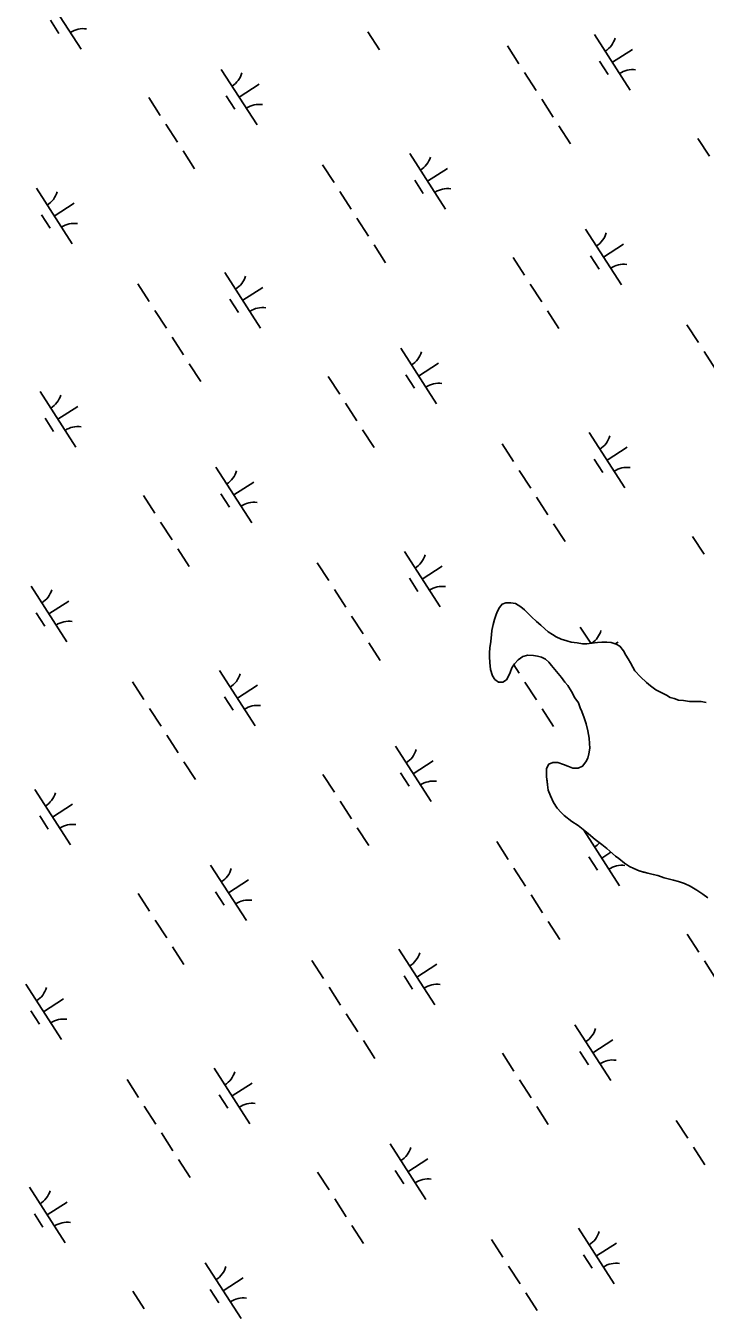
# Model space of a CAD drawing. Extents: x 3937982 to 3958556, y 219448 to 241894.
# Drawn here: x 3946665 to 3947179, y 227129 to 228103 of the extents above; entities that cross this region are included whole.
import ezdxf

# ---------------------------------------------------------------- set-up
doc = ezdxf.new("R2010")
doc.units = 0
doc.layers.add('V-TOPO-SHOR', color=7, linetype='Continuous')
doc.layers.add('V-WETL-SWMP', color=7, linetype='Continuous')

msp = doc.modelspace()

# ---------------------------------------------------------------- linework, layer by layer
at = {"layer": 'V-TOPO-SHOR'}
for points in [[(3947031.312, 227614.164), (3947030.182, 227611.374), (3947028.588, 227608.581), (3947025.83, 227606.701), (3947022.588, 227606.899), (3947019.792, 227608.722), (3947017.912, 227611.483), (3947016.472, 227616.328), (3947015.956, 227621.649), (3947015.68, 227626.044), (3947015.649, 227629.055), (3947016.075, 227632.762), (3947016.72, 227637.632), (3947017.132, 227642.727), (3947017.562, 227645.973), (3947018.442, 227650.38), (3947019.563, 227654.098), (3947020.458, 227657.116), (3947021.588, 227659.906), (3947023.175, 227663.162), (3947025.234, 227665.73), (3947027.998, 227666.914), (3947031.937, 227666.724), (3947035.414, 227666.296), (3947039.375, 227663.789), (3947042.177, 227661.503), (3947044.982, 227658.753), (3947047.555, 227656.232), (3947051.292, 227652.797), (3947054.565, 227649.821), (3947057.602, 227647.073), (3947060.172, 227644.783), (3947063.433, 227642.733), (3947066.228, 227641.142), (3947069.95, 227639.327), (3947074.132, 227637.98), (3947077.613, 227637.091), (3947082.018, 227636.44), (3947086.192, 227635.786), (3947089.432, 227635.819), (3947093.133, 227636.321), (3947097.526, 227636.829), (3947100.764, 227637.091), (3947104.469, 227637.13), (3947107.713, 227636.7), (3947111.659, 227635.582), (3947114.223, 227633.986), (3947117.035, 227630.544), (3947118.921, 227627.32), (3947120.57, 227624.559), (3947122.454, 227621.338), (3947124.107, 227618.112), (3947125.756, 227615.352), (3947129.968, 227610.764), (3947134.41, 227606.641), (3947137.446, 227604.126), (3947141.644, 227600.927), (3947145.601, 227598.884), (3947149.557, 227596.84), (3947152.351, 227595.248), (3947155.37, 227594.353), (3947158.624, 227593.229), (3947162.562, 227592.805), (3947166.967, 227592.156), (3947171.598, 227592.203), (3947175.766, 227592.244), (3947179.708, 227591.357)], [(3947180.974, 227443.666), (3947177.24, 227446.408), (3947172.581, 227449.369), (3947167.688, 227452.329), (3947163.271, 227454.368), (3947158.624, 227455.941), (3947154.909, 227457.062), (3947147.944, 227458.843), (3947143.067, 227460.414), (3947139.586, 227461.305), (3947135.41, 227462.19), (3947132.16, 227463.083), (3947128.909, 227463.976), (3947124.955, 227465.786), (3947121.696, 227467.375), (3947117.967, 227469.884), (3947113.533, 227473.312), (3947110.969, 227475.137), (3947106.764, 227478.799), (3947104.43, 227480.859), (3947100.694, 227483.831), (3947095.793, 227487.716), (3947090.657, 227492.064), (3947087.855, 227494.352), (3947082.723, 227498.235), (3947078.06, 227501.427), (3947072.227, 227506.001), (3947069.89, 227508.061), (3947066.845, 227511.502), (3947064.025, 227515.641), (3947061.891, 227520.711), (3947060.226, 227525.094), (3947059.49, 227529.022), (3947059.228, 227532.029), (3947058.966, 227535.035), (3947058.931, 227538.508), (3947058.903, 227541.517), (3947060.49, 227544.775), (3947063.718, 227545.965), (3947067.422, 227546.002), (3947071.838, 227544.427), (3947075.088, 227543.303), (3947078.809, 227541.72), (3947082.745, 227541.759), (3947086.203, 227543.182), (3947088.717, 227546.451), (3947090.077, 227549.24), (3947090.97, 227552.492), (3947091.622, 227556.897), (3947091.353, 227560.367), (3947091.083, 227564.301), (3947090.098, 227570.078), (3947088.889, 227575.16), (3947087.454, 227579.774), (3947085.551, 227584.617), (3947084.368, 227587.384), (3947082.94, 227591.072), (3947080.353, 227594.982), (3947077.759, 227599.817), (3947074.936, 227604.188), (3947072.827, 227606.713), (3947070.242, 227610.391), (3947067.666, 227613.375), (3947065.09, 227616.357), (3947062.745, 227619.343), (3947060.635, 227621.868), (3947058.065, 227624.16), (3947055.038, 227625.749), (3947052.023, 227626.413), (3947049.009, 227626.845), (3947044.606, 227627.263), (3947040.911, 227626.3), (3947037.464, 227623.72), (3947034.718, 227620.68), (3947032.666, 227617.651), (3947031.312, 227614.164)]]:
    msp.add_lwpolyline(points, dxfattribs=at)
at = {"layer": 'V-WETL-SWMP'}
for p, q in [((3946679.613, 228127.785), (3946706.675, 228085.742)), ((3946683.409, 228107.632), (3946689.904, 228097.542)), ((3946923.723, 228098.757), (3946932.383, 228085.303)), ((3947095.175, 228096.826), (3947122.237, 228054.782)), ((3947029.31, 228088.231), (3947037.97, 228074.777)), ((3947108.706, 228075.804), (3947123.842, 228085.546)), ((3946812.742, 228070.486), (3946839.804, 228028.443)), ((3947098.971, 228076.673), (3947105.466, 228066.583)), ((3947042.3, 228068.05), (3947050.96, 228054.596)), ((3946816.538, 228050.334), (3946823.033, 228040.244)), ((3946826.273, 228049.465), (3946841.409, 228059.207)), ((3946757.876, 228049.089), (3946766.536, 228035.635)), ((3947055.29, 228047.869), (3947063.95, 228034.415)), ((3946770.866, 228028.908), (3946779.526, 228015.455)), ((3947068.28, 228027.688), (3947076.94, 228014.235)), ((3947173.438, 228018.13), (3947182.098, 228004.676)), ((3946783.856, 228008.728), (3946792.516, 227995.274)), ((3946955.308, 228006.796), (3946982.37, 227964.753)), ((3946889.443, 227998.201), (3946898.103, 227984.747)), ((3946968.839, 227985.775), (3946983.975, 227995.517)), ((3946959.104, 227986.644), (3946965.599, 227976.553)), ((3946672.875, 227980.457), (3946699.937, 227938.414)), ((3946902.433, 227978.02), (3946911.093, 227964.567)), ((3946686.406, 227959.435), (3946701.541, 227969.178)), ((3946676.671, 227960.304), (3946683.166, 227950.214)), ((3946915.423, 227957.84), (3946924.083, 227944.386)), ((3947088.437, 227949.498), (3947115.499, 227907.454)), ((3946928.413, 227937.659), (3946937.073, 227924.205)), ((3947101.968, 227928.476), (3947117.104, 227938.218)), ((3947033.571, 227928.1), (3947042.231, 227914.647)), ((3947092.233, 227929.345), (3947098.728, 227919.255)), ((3946815.441, 227916.767), (3946842.503, 227874.723)), ((3946749.576, 227908.172), (3946758.236, 227894.718)), ((3946828.972, 227895.745), (3946844.107, 227905.487)), ((3947046.561, 227907.92), (3947055.221, 227894.466)), ((3946819.237, 227896.614), (3946825.732, 227886.524)), ((3946762.566, 227887.991), (3946771.225, 227874.537)), ((3947059.551, 227887.739), (3947068.211, 227874.285)), ((3947165.138, 227877.212), (3947173.798, 227863.759)), ((3946775.555, 227867.81), (3946784.215, 227854.356)), ((3946948.57, 227859.468), (3946975.632, 227817.425)), ((3947178.128, 227857.032), (3947186.788, 227843.578)), ((3946788.545, 227847.629), (3946797.205, 227834.176)), ((3946962.101, 227838.446), (3946977.237, 227848.189)), ((3946893.704, 227838.071), (3946902.364, 227824.617)), ((3946952.366, 227839.316), (3946958.861, 227829.225)), ((3946675.573, 227826.737), (3946702.636, 227784.694)), ((3946906.694, 227817.89), (3946915.354, 227804.436)), ((3946679.369, 227806.585), (3946685.864, 227796.494)), ((3946689.105, 227805.715), (3946704.24, 227815.458)), ((3946919.684, 227797.709), (3946928.344, 227784.256)), ((3947025.271, 227787.183), (3947033.931, 227773.729)), ((3947091.136, 227795.778), (3947118.198, 227753.735)), ((3947104.667, 227774.756), (3947119.802, 227784.499)), ((3946808.703, 227769.439), (3946835.765, 227727.395)), ((3947038.261, 227767.002), (3947046.921, 227753.548)), ((3947094.932, 227775.625), (3947101.427, 227765.535)), ((3946822.234, 227748.417), (3946837.369, 227758.159)), ((3946753.837, 227748.041), (3946762.497, 227734.588)), ((3946812.499, 227749.286), (3946818.994, 227739.196)), ((3947051.251, 227746.821), (3947059.911, 227733.368)), ((3946766.826, 227727.861), (3946775.486, 227714.407)), ((3947064.24, 227726.641), (3947072.9, 227713.187)), ((3947169.399, 227717.082), (3947178.059, 227703.628)), ((3946779.816, 227707.68), (3946788.476, 227694.226)), ((3946951.269, 227705.748), (3946978.331, 227663.705)), ((3946885.404, 227697.153), (3946894.063, 227683.7)), ((3946964.8, 227684.727), (3946979.935, 227694.469)), ((3946668.835, 227679.409), (3946695.898, 227637.366)), ((3946955.064, 227685.596), (3946961.559, 227675.506)), ((3946898.393, 227676.973), (3946907.053, 227663.519)), ((3946682.367, 227658.387), (3946697.502, 227668.13)), ((3947021.588, 227659.905), (3947020.458, 227657.116)), ((3947023.175, 227663.162), (3947021.588, 227659.905)), ((3947025.233, 227665.73), (3947023.175, 227663.162)), ((3947027.999, 227666.915), (3947025.233, 227665.73)), ((3947031.937, 227666.724), (3947027.999, 227666.915)), ((3947035.414, 227666.296), (3947031.937, 227666.724)), ((3947039.375, 227663.789), (3947035.414, 227666.296)), ((3947042.176, 227661.503), (3947039.375, 227663.789)), ((3947044.982, 227658.753), (3947042.176, 227661.503)), ((3946672.631, 227659.257), (3946679.126, 227649.166)), ((3946911.383, 227656.792), (3946920.043, 227643.338)), ((3947018.443, 227650.381), (3947017.561, 227645.974)), ((3947019.563, 227654.097), (3947018.443, 227650.381)), ((3947020.458, 227657.116), (3947019.563, 227654.097)), ((3947047.554, 227656.232), (3947044.982, 227658.753)), ((3947051.293, 227652.797), (3947047.554, 227656.232)), ((3947054.564, 227649.821), (3947051.293, 227652.797)), ((3947017.131, 227642.728), (3947016.72, 227637.631)), ((3947017.561, 227645.974), (3947017.131, 227642.728)), ((3947057.602, 227647.073), (3947054.564, 227649.821)), ((3947060.172, 227644.784), (3947057.602, 227647.073)), ((3947063.433, 227642.734), (3947060.172, 227644.784)), ((3947066.228, 227641.142), (3947063.433, 227642.734)), ((3947069.95, 227639.327), (3947066.228, 227641.142)), ((3947084.398, 227648.45), (3947092.279, 227636.205)), ((3946924.373, 227636.611), (3946933.033, 227623.157)), ((3947016.075, 227632.762), (3947015.649, 227629.054)), ((3947016.72, 227637.631), (3947016.075, 227632.762)), ((3947074.131, 227637.98), (3947069.95, 227639.327)), ((3947077.613, 227637.09), (3947074.131, 227637.98)), ((3947082.018, 227636.44), (3947077.613, 227637.09)), ((3947086.192, 227635.787), (3947082.018, 227636.44)), ((3947089.433, 227635.82), (3947086.192, 227635.787)), ((3947093.132, 227636.321), (3947089.433, 227635.82)), ((3947097.525, 227636.828), (3947093.132, 227636.321)), ((3947100.764, 227637.092), (3947097.525, 227636.828)), ((3947104.468, 227637.13), (3947100.764, 227637.092)), ((3947107.713, 227636.7), (3947104.468, 227637.13)), ((3947111.66, 227635.582), (3947107.713, 227636.7)), ((3947110.921, 227635.791), (3947113.064, 227637.171)), ((3947114.223, 227633.987), (3947111.66, 227635.582)), ((3947117.036, 227630.543), (3947114.223, 227633.987)), ((3947118.921, 227627.321), (3947117.036, 227630.543)), ((3947015.649, 227629.054), (3947015.68, 227626.045)), ((3947015.68, 227626.045), (3947015.956, 227621.649)), ((3947015.956, 227621.649), (3947016.472, 227616.329)), ((3947034.718, 227620.681), (3947037.465, 227623.719)), ((3947037.465, 227623.719), (3947040.912, 227626.3)), ((3947040.912, 227626.3), (3947044.606, 227627.263)), ((3947044.606, 227627.263), (3947049.009, 227626.845)), ((3947049.009, 227626.845), (3947052.023, 227626.413)), ((3947052.023, 227626.413), (3947055.039, 227625.749)), ((3947055.039, 227625.749), (3947058.065, 227624.159)), ((3947058.065, 227624.159), (3947060.635, 227621.869)), ((3947060.635, 227621.869), (3947062.744, 227619.344)), ((3947120.569, 227624.56), (3947118.921, 227627.321)), ((3947122.454, 227621.338), (3947120.569, 227624.56)), ((3947124.107, 227618.113), (3947122.454, 227621.338)), ((3946811.401, 227615.719), (3946838.464, 227573.676)), ((3947016.472, 227616.329), (3947017.911, 227611.482)), ((3947017.911, 227611.482), (3947019.791, 227608.723)), ((3947028.589, 227608.58), (3947030.182, 227611.375)), ((3947030.182, 227611.375), (3947031.311, 227614.164)), ((3947031.311, 227614.164), (3947032.665, 227617.651)), ((3947032.665, 227617.651), (3947034.718, 227620.681)), ((3947034.162, 227619.86), (3947038.192, 227613.599)), ((3947062.744, 227619.344), (3947065.09, 227616.358)), ((3947065.09, 227616.358), (3947067.666, 227613.375)), ((3947067.666, 227613.375), (3947070.243, 227610.391)), ((3947125.756, 227615.352), (3947124.107, 227618.113)), ((3947129.969, 227610.764), (3947125.756, 227615.352)), ((3946745.536, 227607.124), (3946754.196, 227593.67)), ((3946824.932, 227594.697), (3946840.068, 227604.44)), ((3947019.791, 227608.723), (3947022.587, 227606.899)), ((3947022.587, 227606.899), (3947025.83, 227606.7)), ((3947025.83, 227606.7), (3947028.589, 227608.58)), ((3947042.522, 227606.872), (3947051.182, 227593.418)), ((3947070.243, 227610.391), (3947072.827, 227606.713)), ((3947072.827, 227606.713), (3947074.936, 227604.188)), ((3947074.936, 227604.188), (3947077.759, 227599.818)), ((3947134.41, 227606.642), (3947129.969, 227610.764)), ((3947137.445, 227604.126), (3947134.41, 227606.642)), ((3947141.644, 227600.927), (3947137.445, 227604.126)), ((3946815.197, 227595.566), (3946821.692, 227585.476)), ((3947077.759, 227599.818), (3947080.354, 227594.982)), ((3947080.354, 227594.982), (3947082.94, 227591.073)), ((3947145.601, 227598.884), (3947141.644, 227600.927)), ((3947149.557, 227596.84), (3947145.601, 227598.884)), ((3947152.351, 227595.248), (3947149.557, 227596.84)), ((3947155.37, 227594.353), (3947152.351, 227595.248)), ((3947158.623, 227593.228), (3947155.37, 227594.353)), ((3947162.563, 227592.805), (3947158.623, 227593.228)), ((3947166.968, 227592.155), (3947162.563, 227592.805)), ((3947171.598, 227592.202), (3947166.968, 227592.155)), ((3947175.765, 227592.244), (3947171.598, 227592.202)), ((3947179.709, 227591.358), (3947175.765, 227592.244)), ((3946758.526, 227586.943), (3946767.186, 227573.489)), ((3947055.511, 227586.691), (3947064.171, 227573.237)), ((3947082.94, 227591.073), (3947084.367, 227587.383)), ((3947084.367, 227587.383), (3947085.552, 227584.617)), ((3947085.552, 227584.617), (3947087.453, 227579.774)), ((3947087.453, 227579.774), (3947088.889, 227575.159)), ((3947088.889, 227575.159), (3947090.098, 227570.078)), ((3946771.516, 227566.762), (3946780.176, 227553.309)), ((3947090.098, 227570.078), (3947091.083, 227564.3)), ((3947091.083, 227564.3), (3947091.354, 227560.367)), ((3946944.53, 227558.42), (3946971.593, 227516.377)), ((3947090.971, 227552.492), (3947090.078, 227549.241)), ((3947091.621, 227556.897), (3947090.971, 227552.492)), ((3947091.354, 227560.367), (3947091.621, 227556.897)), ((3946784.506, 227546.582), (3946793.166, 227533.128)), ((3946958.062, 227537.399), (3946973.197, 227547.141)), ((3947060.489, 227544.775), (3947058.902, 227541.517)), ((3947063.718, 227545.965), (3947060.489, 227544.775)), ((3947067.422, 227546.002), (3947063.718, 227545.965)), ((3947071.837, 227544.427), (3947067.422, 227546.002)), ((3947075.089, 227543.302), (3947071.837, 227544.427)), ((3947078.81, 227541.719), (3947075.089, 227543.302)), ((3947086.203, 227543.183), (3947082.745, 227541.759)), ((3947088.717, 227546.45), (3947086.203, 227543.183)), ((3947090.078, 227549.241), (3947088.717, 227546.45)), ((3946889.664, 227537.023), (3946898.324, 227523.569)), ((3946948.326, 227538.268), (3946954.821, 227528.177)), ((3947058.902, 227541.517), (3947058.932, 227538.508)), ((3947058.932, 227538.508), (3947058.967, 227535.036)), ((3947058.967, 227535.036), (3947059.491, 227529.022)), ((3947082.745, 227541.759), (3947078.81, 227541.719)), ((3946671.534, 227525.689), (3946698.596, 227483.646)), ((3947059.491, 227529.022), (3947060.226, 227525.094)), ((3947060.226, 227525.094), (3947061.891, 227520.712)), ((3946685.065, 227504.668), (3946700.201, 227514.41)), ((3946902.654, 227516.842), (3946911.314, 227503.389)), ((3947061.891, 227520.712), (3947064.025, 227515.64)), ((3947064.025, 227515.64), (3947066.845, 227511.501)), ((3946675.33, 227505.537), (3946681.825, 227495.447)), ((3947066.845, 227511.501), (3947069.89, 227508.06)), ((3947069.89, 227508.06), (3947072.226, 227506)), ((3947072.226, 227506), (3947078.06, 227501.428)), ((3946915.644, 227496.662), (3946924.304, 227483.208)), ((3947078.06, 227501.428), (3947082.723, 227498.234)), ((3947082.723, 227498.234), (3947087.855, 227494.351)), ((3947087.096, 227494.73), (3947114.159, 227452.687)), ((3947087.855, 227494.351), (3947090.656, 227492.064)), ((3947021.231, 227486.135), (3947029.891, 227472.681)), ((3947090.656, 227492.064), (3947095.794, 227487.717)), ((3947095.794, 227487.717), (3947100.695, 227483.831)), ((3947090.892, 227474.578), (3947097.387, 227464.487)), ((3947100.628, 227473.708), (3947107.518, 227478.144)), ((3947100.695, 227483.831), (3947104.429, 227480.859)), ((3947104.429, 227480.859), (3947106.765, 227478.799)), ((3947106.765, 227478.799), (3947110.969, 227475.138)), ((3947110.969, 227475.138), (3947113.534, 227473.312)), ((3946804.663, 227468.391), (3946831.726, 227426.348)), ((3947034.221, 227465.954), (3947042.881, 227452.501)), ((3947113.534, 227473.312), (3947117.968, 227469.884)), ((3947117.968, 227469.884), (3947121.697, 227467.375)), ((3947121.697, 227467.375), (3947124.955, 227465.787)), ((3947124.955, 227465.787), (3947128.909, 227463.975)), ((3946818.194, 227447.369), (3946833.33, 227457.112)), ((3947128.909, 227463.975), (3947135.409, 227462.189)), ((3947135.409, 227462.189), (3947139.585, 227461.305)), ((3947139.585, 227461.305), (3947143.067, 227460.414)), ((3947143.067, 227460.414), (3947147.944, 227458.843)), ((3947147.944, 227458.843), (3947154.908, 227457.062)), ((3947154.908, 227457.062), (3947158.623, 227455.942)), ((3947158.623, 227455.942), (3947163.27, 227454.368)), ((3946749.797, 227446.994), (3946758.457, 227433.54)), ((3946808.459, 227448.238), (3946814.954, 227438.148)), ((3947047.211, 227445.774), (3947055.871, 227432.32)), ((3947163.27, 227454.368), (3947167.689, 227452.329)), ((3947167.689, 227452.329), (3947172.581, 227449.369)), ((3947172.581, 227449.369), (3947177.241, 227446.407)), ((3947177.241, 227446.407), (3947180.973, 227443.666)), ((3946762.787, 227426.813), (3946771.447, 227413.359)), ((3947060.201, 227425.593), (3947068.861, 227412.139)), ((3947165.36, 227416.034), (3947174.019, 227402.581)), ((3946775.777, 227406.632), (3946784.437, 227393.178)), ((3946947.229, 227404.701), (3946974.291, 227362.657)), ((3946881.364, 227396.106), (3946890.024, 227382.652)), ((3946960.76, 227383.679), (3946975.896, 227393.421)), ((3947178.349, 227395.854), (3947187.009, 227382.4)), ((3946664.796, 227378.361), (3946691.858, 227336.318)), ((3946951.025, 227384.548), (3946957.52, 227374.458)), ((3946894.354, 227375.925), (3946903.014, 227362.471)), ((3946668.592, 227358.209), (3946675.087, 227348.118)), ((3946678.327, 227357.34), (3946693.463, 227367.082)), ((3946907.344, 227355.744), (3946916.004, 227342.29)), ((3947080.358, 227347.402), (3947107.421, 227305.359)), ((3946920.334, 227335.563), (3946928.994, 227322.11)), ((3947093.889, 227326.38), (3947109.025, 227336.123)), ((3947025.492, 227326.005), (3947034.152, 227312.551)), ((3947084.154, 227327.25), (3947090.649, 227317.159)), ((3946807.362, 227314.671), (3946834.424, 227272.628)), ((3946741.497, 227306.076), (3946750.157, 227292.622)), ((3946820.893, 227293.649), (3946836.029, 227303.392)), ((3947038.482, 227305.824), (3947047.142, 227292.37)), ((3946811.158, 227294.519), (3946817.653, 227284.428)), ((3946754.487, 227285.895), (3946763.147, 227272.442)), ((3947051.472, 227285.643), (3947060.132, 227272.19)), ((3947157.059, 227275.117), (3947165.719, 227261.663)), ((3946767.477, 227265.715), (3946776.137, 227252.261)), ((3946940.491, 227257.372), (3946967.553, 227215.329)), ((3947170.049, 227254.936), (3947178.709, 227241.482)), ((3946780.467, 227245.534), (3946789.126, 227232.08)), ((3946954.022, 227236.351), (3946969.158, 227246.093)), ((3946885.625, 227235.975), (3946894.285, 227222.522)), ((3946944.287, 227237.22), (3946950.782, 227227.13)), ((3946667.495, 227224.642), (3946694.557, 227182.598)), ((3946681.026, 227203.62), (3946696.161, 227213.362)), ((3946898.615, 227215.795), (3946907.275, 227202.341)), ((3946671.291, 227204.489), (3946677.785, 227194.399)), ((3946911.605, 227195.614), (3946920.265, 227182.16)), ((3947083.057, 227193.682), (3947110.119, 227151.639)), ((3947017.192, 227185.087), (3947025.852, 227171.634)), ((3947096.588, 227172.661), (3947111.724, 227182.403)), ((3947086.853, 227173.53), (3947093.348, 227163.44)), ((3946800.624, 227167.343), (3946827.686, 227125.3)), ((3947030.182, 227164.907), (3947038.842, 227151.453)), ((3946814.155, 227146.321), (3946829.291, 227156.064)), ((3946745.758, 227145.946), (3946754.418, 227132.492)), ((3946804.42, 227147.191), (3946810.915, 227137.1)), ((3947043.172, 227144.726), (3947051.832, 227131.272))]:
    msp.add_line(p, q, dxfattribs=at)
for centre, start, end in [((3946708.294, 228083.666), 81.996677, 123.540335), ((3947093.956, 228099.158), 301.99668, 343.540338), ((3947123.856, 228052.707), 81.996677, 123.540335), ((3946811.523, 228072.819), 301.99668, 343.540338), ((3946841.423, 228026.367), 81.996677, 123.540335), ((3946954.089, 228009.129), 301.99668, 343.540338), ((3946671.656, 227982.79), 301.99668, 343.540338), ((3946983.989, 227962.677), 81.996677, 123.540335), ((3946701.556, 227936.338), 81.996677, 123.540335), ((3947087.218, 227951.83), 301.99668, 343.540338), ((3947117.118, 227905.379), 81.996677, 123.540335), ((3946814.221, 227919.099), 301.99668, 343.540338), ((3946844.121, 227872.648), 81.996677, 123.540335), ((3946947.351, 227861.801), 301.99668, 343.540338), ((3946977.251, 227815.349), 81.996677, 123.540335), ((3946674.354, 227829.07), 301.99668, 343.540338), ((3946704.254, 227782.618), 81.996677, 123.540335), ((3947089.917, 227798.111), 301.99668, 343.540338), ((3947119.817, 227751.659), 81.996677, 123.540335), ((3946807.483, 227771.771), 301.99668, 343.540338), ((3946837.383, 227725.319), 81.996677, 123.540335), ((3946950.049, 227708.081), 301.99668, 343.540338), ((3946979.949, 227661.629), 81.996677, 123.540335), ((3946667.616, 227681.742), 301.99668, 343.540338), ((3946697.516, 227635.29), 81.996677, 123.540335), ((3947083.179, 227650.783), 304.94794, 343.540338), ((3946810.182, 227618.052), 301.99668, 343.540338), ((3946840.082, 227571.6), 81.996677, 123.540335), ((3946943.311, 227560.753), 301.99668, 343.540338), ((3946973.211, 227514.301), 81.996677, 123.540335), ((3946670.315, 227528.022), 301.99668, 343.540338), ((3946700.215, 227481.57), 81.996677, 123.540335), ((3947085.877, 227497.063), 301.99668, 317.808928), ((3946803.444, 227470.724), 301.99668, 343.540338), ((3947115.777, 227450.611), 81.996677, 123.540335), ((3946833.344, 227424.272), 81.996677, 123.540335), ((3946946.01, 227407.033), 301.99668, 343.540338), ((3946975.91, 227360.582), 81.996677, 123.540335), ((3946663.577, 227380.694), 301.99668, 343.540338), ((3946693.477, 227334.242), 81.996677, 123.540335), ((3947079.139, 227349.735), 301.99668, 343.540338), ((3947109.039, 227303.283), 81.996677, 123.540335), ((3946806.143, 227317.004), 301.99668, 343.540338), ((3946836.043, 227270.552), 81.996677, 123.540335), ((3946939.272, 227259.705), 301.99668, 343.540338), ((3946969.172, 227213.253), 81.996677, 123.540335), ((3946666.275, 227226.974), 301.99668, 343.540338), ((3946696.175, 227180.523), 81.996677, 123.540335), ((3947081.838, 227196.015), 301.99668, 343.540338), ((3946799.405, 227169.676), 301.99668, 343.540338), ((3947111.738, 227149.563), 81.996677, 123.540335), ((3946829.305, 227123.224), 81.996677, 123.540335)]:
    msp.add_arc(centre, 17.623, start, end, dxfattribs=at)

doc.saveas('drawing.dxf')
